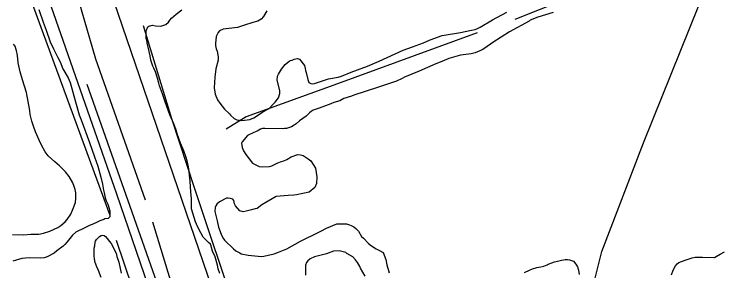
# Model space of a CAD drawing. Extents: x 3161564 to 3199464, y 849354 to 874788.
# Drawn here: x 3172127 to 3173329, y 862154 to 862590 of the extents above; entities that cross this region are included whole.
import ezdxf

# ---------------------------------------------------------------- set-up
doc = ezdxf.new("R2010")
doc.units = 0
for name, color, linetype in [('V-RAIL-TRAK', 7, 'Continuous'), ('V-ROAD-CNTR', 7, 'Continuous'), ('V-SITE-VEGE', 7, 'Continuous'), ('V-TOPO-SHOR', 7, 'Continuous')]:
    doc.layers.add(name, color=color, linetype=linetype)

msp = doc.modelspace()

# ---------------------------------------------------------------- linework, layer by layer
at = {"layer": 'V-RAIL-TRAK'}
msp.add_lwpolyline([(3173048.9, 860197.7), (3172969.1, 860400.4), (3172899.4, 860580.2), (3172868.7, 860665.4), (3172845.4, 860728.8), (3172796.3, 860868), (3172752.1, 860997.5), (3172667.5, 861235.5), (3172568.3, 861521.3), (3172481.5, 861766.7), (3172368.2, 862089.8), (3172301.4, 862284.2), (3172025, 863075.6), (3171924.2, 863362.6)], dxfattribs=at)
at = {"layer": 'V-ROAD-CNTR'}
for points in [[(3172282.1, 862653.8), (3172527, 861938.6), (3172946.4, 860737.3)], [(3172250.5, 862471.4), (3172633.8, 861383.8)]]:
    msp.add_lwpolyline(points, dxfattribs=at)
at = {"layer": 'V-SITE-VEGE'}
for points in [[(3172169.1, 862598), (3172176.6, 862576.4), (3172181.7, 862563.1), (3172188.2, 862542.9), (3172193.9, 862531.1), (3172201, 862517.8), (3172205.2, 862509), (3172209.9, 862497.2), (3172218.9, 862481.9), (3172222.2, 862474), (3172231.4, 862441.1), (3172237.9, 862419.1), (3172241.2, 862410.7), (3172255.2, 862372.4), (3172263.6, 862347.8), (3172269.2, 862332.1), (3172274.2, 862313.5), (3172277, 862301.7), (3172279.2, 862291.4), (3172280.1, 862286.5), (3172281.9, 862278.2), (3172283.3, 862273.3), (3172286.2, 862267.4), (3172288.5, 862260), (3172289.4, 862258), (3172289.9, 862256.1), (3172289.7, 862245.8), (3172286.7, 862243.4), (3172281.3, 862242.5), (3172279.4, 862241.6), (3172272.5, 862239.3), (3172268.1, 862236.9), (3172259.7, 862233.1), (3172256.3, 862231.7), (3172247.4, 862227.5), (3172232.1, 862219.9), (3172226.2, 862215.1), (3172217.2, 862203.6), (3172213.2, 862199.2), (3172210.7, 862196.4), (3172199.9, 862188.2), (3172195.4, 862184.4), (3172183.6, 862177.8), (3172178.2, 862176.4), (3172172.3, 862176), (3172153.8, 862176.3), (3172146.4, 862175.5), (3172140.1, 862175.1), (3172124.8, 862170.5)], [(3172352.7, 862545.8), (3172351.6, 862548.8), (3172351.4, 862553.6), (3172351.5, 862561.8), (3172354.2, 862568.4), (3172356.1, 862569.9), (3172362.4, 862571.2), (3172367.2, 862570.4), (3172376.5, 862569.9), (3172384.7, 862572.4), (3172389.2, 862576.4), (3172391.8, 862579.7), (3172394.5, 862583.3), (3172402.4, 862589.9), (3172412.2, 862597.5)], [(3172556.1, 862595.8), (3172550.7, 862586.3), (3172546.9, 862581.5), (3172540.9, 862578.3), (3172532.4, 862575.8), (3172518.2, 862571.3), (3172506.3, 862567.7), (3172482.1, 862564.8), (3172475.7, 862561.9), (3172473.5, 862559), (3172470.4, 862552), (3172469.1, 862540.2), (3172469.4, 862537.2), (3172470.4, 862531.2), (3172471.8, 862527.1), (3172473.9, 862517.5), (3172473.9, 862514.9), (3172473.4, 862512.3), (3172469.9, 862497.5), (3172467.8, 862483.1), (3172467.1, 862464.9), (3172468.8, 862454.1), (3172472.7, 862444.4), (3172476.3, 862438.8), (3172484.3, 862429), (3172493.1, 862420.7), (3172494.5, 862418.8), (3172501.1, 862413.2), (3172505.5, 862410.5), (3172514, 862409.6), (3172527.4, 862411.2), (3172534.1, 862414.1), (3172539, 862417), (3172549.5, 862424.2)], [(3173042.3, 862593), (3173016.5, 862585.2), (3173003.5, 862579.9), (3173001.6, 862578.4), (3172968.3, 862560.1), (3172940.2, 862542), (3172926.3, 862532.2), (3172921.8, 862529.3), (3172909.8, 862524.3), (3172903.1, 862522.9), (3172885.3, 862520.3), (3172865.5, 862514.7), (3172853.2, 862510), (3172843.1, 862505.8), (3172814.7, 862493.3), (3172790.1, 862482.9), (3172786, 862480.8), (3172776.6, 862476.5), (3172744.2, 862465.5), (3172704.3, 862452.8), (3172699.8, 862451), (3172687.1, 862446.8), (3172680, 862443.2), (3172670.3, 862440), (3172665.1, 862437.9), (3172644.9, 862430.4), (3172635.2, 862427.2), (3172631.5, 862424.7), (3172628.8, 862422.5), (3172623.2, 862417.1), (3172611.6, 862409.1), (3172605.9, 862404), (3172602.5, 862401.5), (3172598, 862398.6), (3172589.5, 862396.1), (3172586.5, 862396.2), (3172582.8, 862395.5), (3172553.1, 862396), (3172549, 862395.7), (3172545.3, 862394.6), (3172539.7, 862391.7), (3172534.1, 862389.2), (3172523.6, 862384.2), (3172514.2, 862373.6), (3172513.4, 862371), (3172514.4, 862363.6), (3172516.9, 862358), (3172520.5, 862352), (3172532.1, 862337), (3172543.1, 862331.6), (3172549.4, 862330.8), (3172560.9, 862331.3), (3172564.7, 862332.4), (3172574.8, 862337.8), (3172581.1, 862339.9), (3172585.2, 862340.9), (3172590.1, 862343.4), (3172597.6, 862347.8), (3172609.1, 862351.6), (3172613.6, 862351.2), (3172618, 862350), (3172626.4, 862344.7), (3172630.8, 862340.9), (3172639.1, 862328.5), (3172641.1, 862314), (3172640.9, 862302.5), (3172637.9, 862295.5), (3172628.1, 862287.9), (3172606.5, 862283.4), (3172602, 862282.8), (3172592.4, 862282.2), (3172572.3, 862280.7), (3172548, 862266.2), (3172539.7, 862260.4), (3172536.7, 862259.4), (3172530.4, 862258), (3172521.1, 862255.6), (3172516.3, 862254.5), (3172510.4, 862256.1), (3172503.1, 862264.4)], [(3172549.5, 862424.2), (3172560, 862430), (3172566.8, 862437.3), (3172570.5, 862440.6), (3172576.2, 862448.3), (3172578.6, 862455.6), (3172578.3, 862460.5), (3172574.1, 862478.3), (3172574.6, 862484.6), (3172576.2, 862488.3), (3172581.5, 862496.8), (3172587.6, 862504.8), (3172594, 862510.3), (3172596.6, 862511.3), (3172599.5, 862512), (3172602.9, 862513.5), (3172608.5, 862514.9), (3172611.8, 862513.7), (3172620.2, 862502.8), (3172621.6, 862497.9), (3172622.2, 862494.6), (3172623.3, 862490.9), (3172625.7, 862479.3), (3172627.5, 862474.1), (3172630.8, 862472.2), (3172633.7, 862471.8), (3172637.1, 862472.5), (3172661, 862480.2), (3172677.7, 862483.3), (3172683.3, 862485.1), (3172699.7, 862491.5), (3172710.2, 862495.4), (3172727.3, 862501.8), (3172746.8, 862510.3), (3172787.9, 862528.9), (3172803.5, 862534.6), (3172822.2, 862541.7), (3172833.4, 862546.4), (3172854.3, 862553.8), (3172885.2, 862558.8), (3172901.2, 862562.3), (3172903.8, 862563), (3172910.1, 862564), (3172914.2, 862565.8), (3172918.3, 862568.3), (3172939.7, 862580.6), (3172964, 862593.5)], [(3172476.3, 862149.5), (3172473.5, 862157.7), (3172472.5, 862163.6), (3172468.6, 862177.8), (3172464.3, 862187.9), (3172462.2, 862193.9), (3172461.9, 862196.5), (3172460.8, 862199.8), (3172457.5, 862202.1), (3172448.4, 862211.5), (3172444.1, 862218.6), (3172438.7, 862229.5), (3172435.1, 862237.3), (3172428.4, 862259.3), (3172428.6, 862270.1), (3172428.4, 862277.1), (3172427.1, 862287.9), (3172425.9, 862306.5), (3172423.6, 862327.3), (3172423.3, 862331), (3172420.9, 862341.1), (3172419.1, 862347), (3172415.6, 862358.2), (3172409.9, 862371.3), (3172404.6, 862385.5), (3172402.1, 862392.9), (3172398.2, 862403.7), (3172391.8, 862419.4), (3172383.6, 862441.4), (3172379, 862454.9), (3172374, 862468.3), (3172373, 862472.8), (3172370.6, 862481.3), (3172367, 862492.5), (3172364.5, 862498.5), (3172362.7, 862501.9), (3172359.6, 862511.9), (3172358.2, 862519.4), (3172353.4, 862541.7), (3172352.7, 862545.8)], [(3172124.6, 862215.9), (3172143.7, 862215.5), (3172155.4, 862216.3), (3172157.8, 862216.3), (3172169.1, 862216.6), (3172176.9, 862218.4), (3172187.7, 862221.7), (3172201.5, 862227.8), (3172206.4, 862231.1), (3172213.9, 862237.3), (3172217.3, 862241.2), (3172223.4, 862250.4), (3172226.4, 862257.1), (3172231.5, 862270.2), (3172232.1, 862277.6), (3172231.8, 862286.8), (3172230.9, 862292.2), (3172229, 862297.6), (3172226.7, 862303.5), (3172220.5, 862314.4), (3172214.3, 862322.3), (3172204.2, 862332.7), (3172196.5, 862339.2), (3172185, 862349.6), (3172179.7, 862356.6), (3172173.6, 862367.9), (3172169.8, 862376.3), (3172163.7, 862390.5), (3172160.4, 862399.9), (3172157.2, 862408.7), (3172154.4, 862420), (3172154, 862426.8), (3172148.2, 862457.2), (3172141.2, 862478.8), (3172137.6, 862492.5), (3172133.9, 862507.7), (3172133.5, 862515.1), (3172132.2, 862523.4), (3172131.3, 862527.8), (3172129, 862535.6), (3172126.1, 862539.1)], [(3172503.1, 862264.4), (3172501.6, 862267.8), (3172500.6, 862271.1), (3172500.3, 862273.7), (3172498.8, 862276), (3172494.4, 862277.1), (3172490.7, 862277.6), (3172488.1, 862277.6), (3172475.7, 862271.5), (3172471.6, 862267.5), (3172469.7, 862264.9), (3172468.5, 862261.6), (3172468.1, 862255.3), (3172472.2, 862239.3), (3172474.3, 862228.5), (3172478.5, 862216.6), (3172481.4, 862210.2), (3172484.7, 862206.1), (3172499.6, 862191.4), (3172503.7, 862188.3), (3172510.3, 862184.9), (3172512.5, 862183.4), (3172524.7, 862181), (3172547.3, 862178.7), (3172551, 862179), (3172568.5, 862183.2), (3172575.9, 862185.7), (3172590.5, 862191.7), (3172613.7, 862204.7), (3172620.1, 862207.9), (3172638, 862216.5), (3172648.1, 862221.6), (3172657.5, 862226.6), (3172675.4, 862234.1), (3172691.7, 862233.8), (3172696.9, 862232.6), (3172699.5, 862231.5), (3172704.3, 862228.8), (3172707.5, 862226.1), (3172711.9, 862221.6), (3172717.3, 862212.6), (3172720.6, 862209.6), (3172729, 862200.9), (3172734.1, 862196.8), (3172741.8, 862191.8), (3172746.3, 862189.5), (3172753.6, 862185.3), (3172758.6, 862173.7), (3172760.3, 862164.4), (3172763.8, 862151)], [(3172274.8, 862143), (3172270.6, 862154.8), (3172267.8, 862161.2), (3172265, 862168.6), (3172264.5, 862171.5), (3172263.6, 862175), (3172263.2, 862178.4), (3172263.4, 862193), (3172264, 862196.9), (3172265, 862202.8), (3172265.6, 862204.7), (3172267.1, 862207.6), (3172272, 862212.4), (3172275, 862214.3), (3172277, 862214.8), (3172279.9, 862214.2), (3172282.3, 862212.3), (3172285.2, 862209.3), (3172289, 862204.3), (3172291.9, 862200.4), (3172300.4, 862184.1), (3172301.8, 862178.7), (3172305, 862168.9), (3172309.1, 862150.3)], [(3172723.3, 862145.4), (3172715.3, 862158.9), (3172713.9, 862162.6), (3172710.3, 862168.2), (3172706.7, 862173.1), (3172702.3, 862178), (3172692.4, 862183.7), (3172690.2, 862185.2), (3172683.9, 862187.2), (3172679.1, 862188), (3172669.4, 862187.8), (3172657.9, 862183.2), (3172637, 862178), (3172629.9, 862174.4), (3172626.2, 862171.5), (3172623.5, 862168.2), (3172622, 862164.1), (3172621.7, 862146.7)], [(3173243.7, 862147.5), (3173246, 862155.2), (3173250.2, 862163), (3173252.9, 862166.3), (3173255.9, 862168.4), (3173266.7, 862172.3), (3173278.7, 862176.2), (3173283.5, 862177.2), (3173288.3, 862177.2), (3173296.1, 862177.4), (3173316.5, 862177.1), (3173319.5, 862178.5), (3173326.2, 862182.8), (3173333.4, 862186.8)], [(3172993.8, 862151.3), (3173002.4, 862155.6), (3173007.2, 862157.4), (3173015, 862159.8), (3173021.4, 862160.8), (3173026.6, 862162.2), (3173032.2, 862164.4), (3173034, 862165.4), (3173040.4, 862167.6), (3173044.5, 862169.3), (3173047.5, 862170), (3173050.1, 862170.7), (3173056.4, 862172.5), (3173060.1, 862173.2), (3173063.1, 862173.5), (3173066.8, 862173.4), (3173070.2, 862173), (3173076.8, 862170.7), (3173079.3, 862168), (3173082.2, 862163.9), (3173083.7, 862161.3), (3173085.4, 862155.3), (3173086.4, 862148.2)]]:
    msp.add_lwpolyline(points, dxfattribs=at)
at = {"layer": 'V-TOPO-SHOR'}
for p, q in [((3172290.2, 862248.2), (3172133.9, 862674.5)), ((3172425.2, 861843.2), (3172300.9, 862205.5))]:
    msp.add_line(p, q, dxfattribs=at)
for points in [[(3172350.2, 862274.4), (3172265.9, 862514), (3172193.1, 862765.8), (3172163.9, 862900.8)], [(3172574.4, 861881.4), (3172624.1, 861909.8), (3173110.9, 862082.1), (3173121.5, 862092.7), (3173118, 862119.4), (3173112.6, 862137.2), (3173125.1, 862186.9), (3173196.1, 862371.6), (3173338.2, 862725.1), (3172977.6, 862581.2)], [(3172505.1, 862080.3), (3172434.1, 862293.5), (3172395, 862412.5), (3172347, 862570.6)], [(3172913.7, 862558.2), (3172670.3, 862469.3), (3172521.1, 862416), (3172487.4, 862394.7)], [(3172624, 861474.2), (3172563.5, 861650.5), (3172488.2, 861872.1), (3172403.1, 862104.9), (3172362.7, 862236.7)]]:
    msp.add_lwpolyline(points, dxfattribs=at)

doc.saveas('drawing.dxf')
